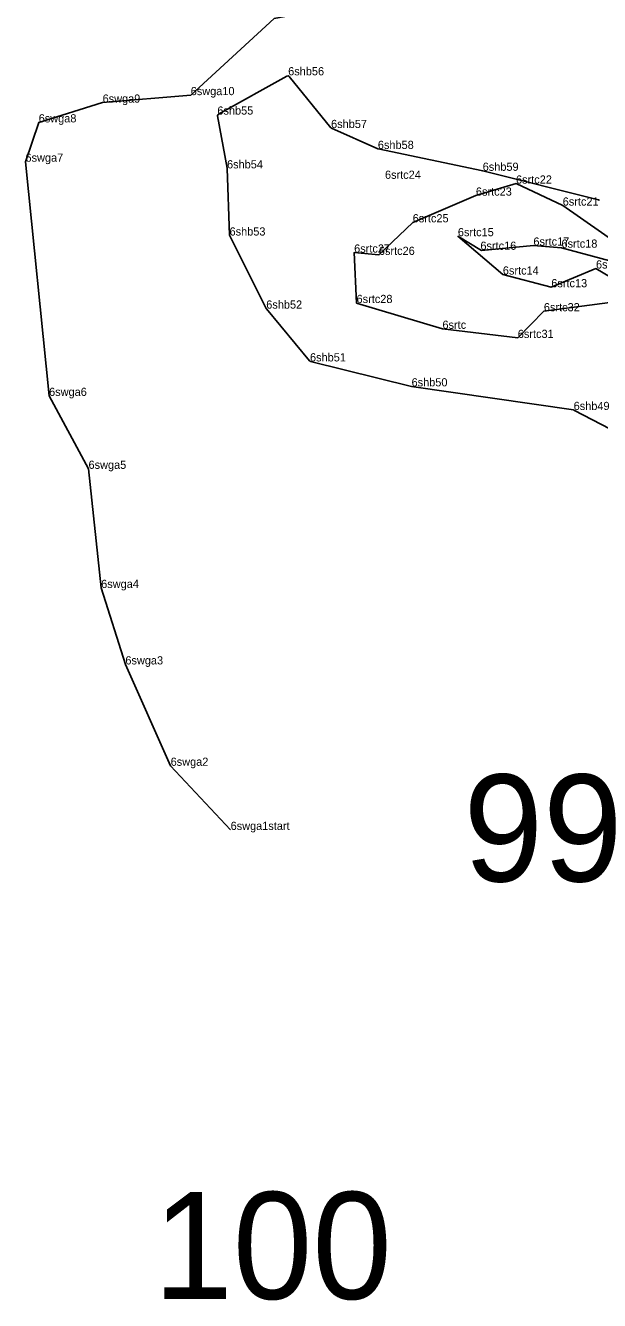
# Model space of a CAD drawing. Extents: x 2072529 to 2268796, y 436423 to 470406.
# Drawn here: x 2137933 to 2138284, y 442690 to 443469 of the extents above; entities that cross this region are included whole.
import ezdxf

# ---------------------------------------------------------------- set-up
doc = ezdxf.new("R2010")
doc.units = 0
for name, color, linetype in [('Default', 7, 'Continuous'), ('Exist Hydro Jurisdictional Stream or Body of Water NEU Mitigable', 7, 'Continuous'), ('Exist Hydro Jurisdictional Stream or Body of Water NEU Mitigable Cogo Comment', 7, 'Continuous'), ('Old_Level_20', 7, 'Continuous')]:
    doc.layers.add(name, color=color, linetype=linetype)

msp = doc.modelspace()

# ---------------------------------------------------------------- linework, layer by layer
at = {"layer": 'Exist Hydro Jurisdictional Stream or Body of Water NEU Mitigable'}
for p, q in [((2138050.66, 443414.54), (2138092.58, 443437.79)), ((2138050.66, 443414.54), (2138092.58, 443437.79)), ((2138050.66, 443414.54), (2138092.58, 443437.79)), ((2138093.84, 443437.55), (2138119.38, 443406.2)), ((2138093.84, 443437.55), (2138119.38, 443406.2)), ((2138093.84, 443437.55), (2138119.38, 443406.2)), ((2138055.92, 443381.41), (2138050.16, 443413.49)), ((2138055.92, 443381.41), (2138050.16, 443413.49)), ((2138055.92, 443381.41), (2138050.16, 443413.49)), ((2138119.75, 443405.92), (2138148.02, 443393.26)), ((2138119.75, 443405.92), (2138148.02, 443393.26)), ((2138119.75, 443405.92), (2138148.02, 443393.26)), ((2138148.23, 443393.2), (2138212.17, 443379.87)), ((2138148.23, 443393.2), (2138212.17, 443379.87)), ((2138148.23, 443393.2), (2138212.17, 443379.87)), ((2138057.48, 443340.53), (2138055.93, 443381.27)), ((2138057.48, 443340.53), (2138055.93, 443381.27)), ((2138057.48, 443340.53), (2138055.93, 443381.27)), ((2138212.21, 443379.86), (2138282.97, 443362.04)), ((2138212.21, 443379.86), (2138282.97, 443362.04)), ((2138212.21, 443379.86), (2138282.97, 443362.04)), ((2138079.86, 443295.77), (2138057.58, 443340.12)), ((2138079.86, 443295.77), (2138057.58, 443340.12)), ((2138079.86, 443295.77), (2138057.58, 443340.12)), ((2138106.42, 443263.68), (2138079.98, 443295.58)), ((2138106.42, 443263.68), (2138079.98, 443295.58)), ((2138106.42, 443263.68), (2138079.98, 443295.58)), ((2138168.67, 443248.17), (2138106.96, 443263.35)), ((2138168.67, 443248.17), (2138106.96, 443263.35)), ((2138168.67, 443248.17), (2138106.96, 443263.35)), ((2138267.6, 443233.75), (2138168.77, 443248.16)), ((2138267.6, 443233.75), (2138168.77, 443248.16)), ((2138267.6, 443233.75), (2138168.77, 443248.16)), ((2138309.08, 443212.12), (2138267.92, 443233.65)), ((2138309.08, 443212.12), (2138267.92, 443233.65)), ((2138309.08, 443212.12), (2138267.92, 443233.65))]:
    msp.add_line(p, q, dxfattribs=at)
for points in [[(2138098.68, 443530.69), (2138102.23, 443476.11), (2138084.76, 443472.89), (2138033.75, 443426.09), (2137979.9, 443421.5), (2137940.84, 443409.44), (2137932.77, 443385.42), (2137947.2, 443242.34), (2137971.29, 443197.78), (2137979.02, 443125)], [(2138098.68, 443530.69), (2138102.23, 443476.11), (2138084.76, 443472.89), (2138033.75, 443426.09), (2137979.9, 443421.5), (2137940.84, 443409.44), (2137932.77, 443385.42), (2137947.2, 443242.34), (2137971.29, 443197.78), (2137979.02, 443125)], [(2138297.66, 443333.29), (2138261.09, 443358.61), (2138232.55, 443372.05), (2138208.04, 443364.7), (2138169.42, 443348.39), (2138148.73, 443328.49), (2138133.62, 443329.9), (2138135.1, 443299.09), (2138187.6, 443283.32), (2138233.64, 443277.76), (2138249.57, 443294.05), (2138292.91, 443299.83)], [(2138302.71, 443307.47), (2138281.42, 443320.17), (2138254.11, 443308.72), (2138224.51, 443316.48), (2138197.01, 443339.91), (2138211.36, 443331.1), (2138243.18, 443334.17), (2138260.34, 443332.9), (2138289.85, 443324.86)], [(2137979.02, 443125), (2137993.81, 443078.29), (2138021.48, 443016.37), (2138058.14, 442977.18)]]:
    msp.add_lwpolyline(points, dxfattribs=at)
for centre, start, end in [((2138093.06, 443436.91), 39.17132, 119.01299), ((2138093.06, 443436.91), 39.17132, 119.01299), ((2138093.06, 443436.91), 39.17132, 119.01299), ((2138051.15, 443413.67), 119.01299, 190.16776), ((2138051.15, 443413.67), 119.01299, 190.16776), ((2138051.15, 443413.67), 119.01299, 190.16776), ((2138120.16, 443406.83), 219.17132, 245.89486), ((2138120.16, 443406.83), 219.17132, 245.89486), ((2138120.16, 443406.83), 219.17132, 245.89486), ((2138148.43, 443394.18), 245.89487, 258.22389), ((2138148.43, 443394.18), 245.89487, 258.22389), ((2138148.43, 443394.18), 245.89487, 258.22389), ((2138054.93, 443381.23), 2.16955, 10.16776), ((2138054.93, 443381.23), 2.16955, 10.16776), ((2138054.93, 443381.23), 2.16955, 10.16776), ((2138211.96, 443378.89), 75.86974, 78.22389), ((2138211.96, 443378.89), 75.86974, 78.22389), ((2138211.96, 443378.89), 75.86974, 78.22389), ((2138283.21, 443363.01), 255.86974, 291.03138), ((2138283.21, 443363.01), 255.86974, 291.03138), ((2138283.21, 443363.01), 255.86974, 291.03138), ((2138058.47, 443340.57), 182.16956, 206.66762), ((2138058.47, 443340.57), 182.16956, 206.66762), ((2138058.47, 443340.57), 182.16956, 206.66762), ((2138080.75, 443296.22), 206.66762, 219.65739), ((2138080.75, 443296.22), 206.66762, 219.65739), ((2138080.75, 443296.22), 206.66762, 219.65739), ((2138107.2, 443264.32), 219.65739, 256.18981), ((2138107.2, 443264.32), 219.65739, 256.18981), ((2138107.2, 443264.32), 219.65739, 256.18981), ((2138168.91, 443249.15), 256.18981, 261.70516), ((2138168.91, 443249.15), 256.18981, 261.70516), ((2138168.91, 443249.15), 256.18981, 261.70516), ((2138267.45, 443232.76), 62.3889, 81.70516), ((2138267.45, 443232.76), 62.3889, 81.70516), ((2138267.45, 443232.76), 62.3889, 81.70516)]:
    msp.add_arc(centre, 1, start, end, dxfattribs=at)
at = {"layer": 'Old_Level_20'}
for p, q in [((2138093.31, 443438.2), (2138093.31, 443438.2)), ((2137979.9, 443421.5), (2137979.9, 443421.5)), ((2138033.75, 443426.09), (2138033.75, 443426.09)), ((2138050.04, 443414.2), (2138050.04, 443414.2)), ((2137940.84, 443409.44), (2137940.84, 443409.44)), ((2138119.53, 443406.01), (2138119.53, 443406.01)), ((2138148.12, 443393.22), (2138148.12, 443393.22)), ((2137932.77, 443385.42), (2137932.77, 443385.42)), ((2138055.93, 443381.34), (2138055.93, 443381.34)), ((2138212.19, 443379.86), (2138212.19, 443379.86)), ((2138152.46, 443374.98), (2138152.46, 443374.98)), ((2138232.55, 443372.05), (2138232.55, 443372.05)), ((2138208.04, 443364.7), (2138208.04, 443364.7)), ((2138261.09, 443358.61), (2138261.09, 443358.61)), ((2138283.28, 443361.97), (2138283.28, 443361.97)), ((2138169.42, 443348.39), (2138169.42, 443348.39)), ((2138057.48, 443340.32), (2138057.48, 443340.32)), ((2138197.01, 443339.91), (2138197.01, 443339.91)), ((2138243.18, 443334.17), (2138243.18, 443334.17)), ((2138133.62, 443329.9), (2138133.62, 443329.9)), ((2138148.73, 443328.49), (2138148.73, 443328.49)), ((2138211.36, 443331.1), (2138211.36, 443331.1)), ((2138260.34, 443332.9), (2138260.34, 443332.9)), ((2138281.42, 443320.17), (2138281.42, 443320.17)), ((2138224.51, 443316.48), (2138224.51, 443316.48)), ((2138254.11, 443308.72), (2138254.11, 443308.72)), ((2138079.91, 443295.67), (2138079.91, 443295.67)), ((2138135.1, 443299.09), (2138135.1, 443299.09)), ((2138249.57, 443294.05), (2138249.57, 443294.05)), ((2138187.6, 443283.32), (2138187.6, 443283.32)), ((2138233.64, 443277.76), (2138233.64, 443277.76)), ((2138106.64, 443263.42), (2138106.64, 443263.42)), ((2138168.72, 443248.16), (2138168.72, 443248.16)), ((2137947.2, 443242.34), (2137947.2, 443242.34)), ((2138267.77, 443233.72), (2138267.77, 443233.72)), ((2137971.29, 443197.78), (2137971.29, 443197.78)), ((2137979.02, 443125), (2137979.02, 443125)), ((2137993.81, 443078.29), (2137993.81, 443078.29)), ((2138021.48, 443016.37), (2138021.48, 443016.37)), ((2138058.14, 442977.18), (2138058.14, 442977.18))]:
    msp.add_line(p, q, dxfattribs=at)

# ---------------------------------------------------------------- texts
at = {"layer": 'Default'}
for s, p in [('99', (2138200.48, 442945.71)), ('100', (2138010.9, 442690.63))]:
    msp.add_text(s, height=65.34, dxfattribs=at).set_placement(p)
at = {"layer": 'Exist Hydro Jurisdictional Stream or Body of Water NEU Mitigable Cogo Comment'}
for s, p in [('6shb56', (2138093.31, 443438.2)), ('6swga9', (2137979.9, 443421.5)), ('6swga10', (2138033.75, 443426.09)), ('6shb55', (2138050.04, 443414.2)), ('6swga8', (2137940.84, 443409.44)), ('6shb57', (2138119.53, 443406.01)), ('6shb58', (2138148.12, 443393.22)), ('6swga7', (2137932.77, 443385.42)), ('6shb54', (2138055.93, 443381.34)), ('6srtc24', (2138152.46, 443374.98)), ('6shb59', (2138212.19, 443379.86)), ('6srtc22', (2138232.55, 443372.05)), ('6srtc23', (2138208.04, 443364.7)), ('6srtc21', (2138261.09, 443358.61)), ('6srtc25', (2138169.42, 443348.39)), ('6shb53', (2138057.48, 443340.32)), ('6srtc15', (2138197.01, 443339.91)), ('6srtc27', (2138133.62, 443329.9)), ('6srtc26', (2138148.73, 443328.49)), ('6srtc16', (2138210.79, 443331.59)), ('6srtc17', (2138243.18, 443334.17)), ('6srtc18', (2138260.34, 443332.9)), ('6srtc12', (2138281.42, 443320.17)), ('6srtc14', (2138224.51, 443316.48)), ('6srtc13', (2138254.11, 443308.72)), ('6srtc28', (2138135.1, 443299.09)), ('6shb52', (2138079.91, 443295.67)), ('6srtc32', (2138249.57, 443294.05)), ('6srtc', (2138187.6, 443283.32)), ('6srtc31', (2138233.64, 443277.76)), ('6shb51', (2138106.64, 443263.42)), ('6swga6', (2137947.2, 443242.34)), ('6shb50', (2138168.72, 443248.16)), ('6shb49', (2138267.77, 443233.72)), ('6swga5', (2137971.29, 443197.78)), ('6swga4', (2137979.02, 443125)), ('6swga3', (2137993.81, 443078.29)), ('6swga2', (2138021.48, 443016.37)), ('6swga1start', (2138058.14, 442977.18))]:
    msp.add_text(s, height=5, dxfattribs=at).set_placement(p)

doc.saveas('drawing.dxf')
